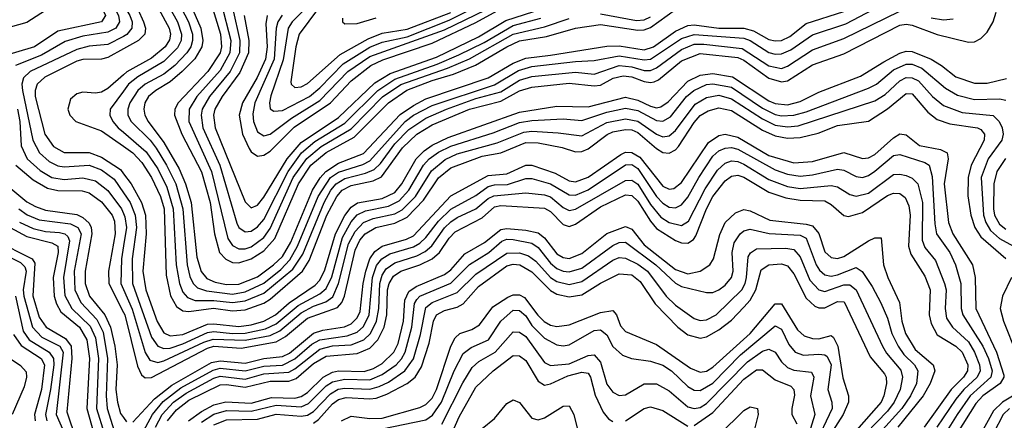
# Model space of a CAD drawing. Header units: inches. Extents: x 501365 to 657855, y 482276 to 547543.
# Tile 735 of 957: x 599667 to 602825, y 531392 to 532677. Entities that reach past the tile are written whole.
import ezdxf

# ---------------------------------------------------------------- set-up
doc = ezdxf.new("R2010")
doc.units = ezdxf.units.IN
doc.header["$MEASUREMENT"] = 0
doc.layers.add('A5593', color=7, linetype='Continuous')
doc.layers.add('A6503', color=7, linetype='Continuous')

msp = doc.modelspace()

# ---------------------------------------------------------------- linework, layer by layer
at = {"layer": 'A5593', "color": 5}
for points, elevation in [([(600000, 533108.3), (599970, 533114.1), (599930, 533139.7), (599850, 533214.9), (599830, 533222), (599810, 533218.2), (599790, 533204.5), (599695.1, 533124.9), (599685.4, 533110), (599687.4, 533090), (599697.6, 533070), (599727.3, 533030), (599777.1, 532977.1), (599806.2, 532890), (599896.6, 532790), (599942.6, 532690), (599930, 532669.3), (599790, 532639.9), (599714.8, 532590), (599580.7, 532550)], 3620), ([(600000, 533068.2), (599970, 533070.2), (599910, 533108.8), (599850, 533164), (599830, 533171.5), (599810, 533167.5), (599765.5, 533130), (599750.6, 533110), (599743.6, 533090), (599747.5, 533070), (599811.7, 532991.7), (599827.4, 532927.4), (599846.3, 532890), (599906.9, 532830), (599925.2, 532805.2), (599983.9, 532690), (599987.3, 532670), (599975.8, 532650), (599950, 532636.5), (599870, 532623.9), (599812.9, 532607.1), (599737.2, 532562.8), (599653.7, 532530)], 3640), ([(599664, 533004), (599708.2, 532948.2), (599742, 532870), (599809.4, 532790), (599832.2, 532747.8), (599824.8, 532730), (599750, 532706.5), (599690, 532668.2), (599590, 532639.7)], 3580), ([(600000, 532623.1), (599950, 532596.6), (599890, 532591.3), (599850, 532581.5), (599701.2, 532510), (599679.9, 532490), (599674.1, 532470), (599675.8, 532450), (599709.8, 532290), (599731.2, 532250), (599762.2, 532222.2), (599790, 532207.6), (599810, 532205), (599890, 532209.8), (599930, 532195.5), (599970, 532165), (600000, 532120.9)], 3660), ([(600000, 532582.8), (599950, 532554.9), (599930, 532550.2), (599870, 532549.1), (599850, 532543.2), (599747.6, 532492.4), (599722.7, 532470), (599716.6, 532450), (599716.9, 532430), (599748, 532310), (599775.3, 532270), (599810, 532250.3), (599890, 532250.2), (599930, 532236.1), (599990, 532196.2), (600000, 532182.8)], 3680), ([(600000, 532499.6), (599950, 532455.6), (599930, 532444), (599910, 532440.6), (599870, 532444.4), (599850, 532438.9), (599830, 532421.3), (599821.7, 532390), (599827.9, 532370), (599846.9, 532350), (599930, 532320.2), (600000, 532271)], 3720), ([(600000, 532447.6), (599957.5, 532390), (599956.2, 532370), (599965.9, 532350), (599983.1, 532330), (600000, 532315.5)], 3740), ([(599659.9, 532390), (599667.6, 532350), (599672.4, 532272.4), (599691.5, 532230), (599733.3, 532193.3), (599770.7, 532170.7), (599810, 532164.4), (599870, 532169.6), (599910, 532159.7), (599950, 532128.9), (599993.7, 532070), (600000, 532054.7)], 3640), ([(599655.2, 532210), (599710, 532163.3), (599756.5, 532136.5), (599790, 532128.3), (599868, 532128), (599890, 532121), (599930, 532092.5), (599963.3, 532050), (599971.2, 532030), (599973.3, 531990), (599951.6, 531870), (599953, 531830), (600000, 531737.8)], 3620), ([(599625.6, 532145.6), (599690, 532092.7), (599717.4, 532077.4), (599750, 532066), (599850, 532051.4), (599870, 532042), (599890, 532024.1), (599896.9, 532010), (599898.7, 531990), (599877.1, 531870), (599876.7, 531830), (599891.1, 531790), (599940.1, 531730), (599958.9, 531690), (599972.6, 531630), (599980, 531570), (599975.1, 531490), (599980.6, 531450), (599990, 531414), (600000, 531400.3)], 3580), ([(599664.4, 532070), (599690.9, 532051), (599730, 532034.8), (599830, 532021.4), (599854.1, 532010), (599864.1, 531990), (599842.4, 531870), (599843.9, 531810), (599862.9, 531770), (599914.9, 531714.9), (599934.4, 531674.4), (599949, 531590), (599944.8, 531470), (599947.6, 531430), (599970, 531358.1)], 3560), ([(599666.9, 532026.9), (599710, 532006.4), (599750, 531996.8), (599794.6, 531994.6), (599811.8, 531990), (599821.2, 531981.2), (599827.4, 531967.4), (599807.7, 531850), (599812, 531792), (599834.6, 531750), (599893.3, 531693.3), (599910, 531656.1), (599920.1, 531590), (599914, 531430), (599938, 531350)], 3540), ([(599636.5, 532010), (599690, 531981.3), (599770, 531961), (599789, 531950), (599790.2, 531930), (599774.2, 531850), (599777.4, 531790), (599784.9, 531764.9), (599799.5, 531739.5), (599859.4, 531690), (599882, 531650), (599891.3, 531590), (599882.3, 531430), (599910, 531330)], 3520), ([(599587.6, 531970), (599707.1, 531910), (599715.7, 531895.7), (599709.2, 531790.8), (599730, 531722.7), (599752.4, 531690), (599814, 531654), (599831.8, 531630), (599834.6, 531590), (599818.6, 531418.6), (599848.7, 531330)], 3480), ([(599565, 531950), (599670, 531897.9), (599683.5, 531883.5), (599687.5, 531870), (599678.2, 531810), (599680.1, 531790), (599707.9, 531690), (599738.5, 531658.5), (599795.8, 531630), (599806.1, 531610), (599784.5, 531410), (599819, 531330)], 3460), ([(600000, 531951.2), (599993.3, 531910), (599991.7, 531830), (600000, 531811.4)], 3640), ([(599654, 531790), (599677.8, 531677.8), (599697.1, 531650), (599761.6, 531610), (599775.2, 531590), (599776.4, 531570), (599765.7, 531490), (599750, 531410), (599754.6, 531390)], 3440), ([(599647.4, 531667.4), (599671.9, 531631.9), (599736.3, 531590), (599746.3, 531570), (599736.8, 531490), (599714.3, 531410), (599717.3, 531390)], 3420), ([(599620.9, 531600.9), (599670, 531567.8), (599687.5, 531547.5), (599689, 531530), (599681, 531499), (599643.5, 531410)], 3380)]:
    msp.add_lwpolyline(points, dxfattribs=dict(at, elevation=elevation))
at = {"layer": 'A6503', "color": 5}
for points, elevation in [([(600508.7, 532691.3), (600495.5, 532670), (600490.2, 532649.8), (600483.8, 532550), (600421.4, 532410), (600414.8, 532374.8), (600417.1, 532350), (600430, 532317.5), (600450, 532304.2), (600470, 532309.2), (600539, 532361), (600630, 532417.4), (600719.5, 532510), (600790, 532558.8), (601030, 532644), (601430, 532839)], 3940), ([(600595.4, 532724.6), (600540.9, 532670), (600528.4, 532650), (600512.5, 532547.5), (600472.4, 532432.4), (600468.4, 532410), (600471, 532391), (600482.8, 532382.8), (600510, 532385.8), (600596.4, 532430), (600630, 532458), (600704.5, 532535.5), (600790, 532588.5), (600830, 532604.5), (600910, 532622.2), (601044.8, 532675.2), (601430, 532868.7)], 3960), ([(600060.1, 532810), (600146.3, 532650), (600151, 532630), (600147.4, 532612.6), (600133.8, 532590), (600090, 532553.1), (600010.9, 532509.1), (600000, 532499.6)], 3720), ([(600135.9, 532810), (600208.5, 532670), (600220.9, 532630), (600221.3, 532610), (600215.8, 532590), (600203.5, 532570), (600164.4, 532530), (600130, 532502.3), (600069.9, 532470.1), (600045.9, 532450), (600020.3, 532410), (600013.6, 532390), (600014.2, 532370), (600024.5, 532350), (600085.2, 532290), (600104.6, 532264.6), (600138.5, 532210), (600167.5, 532150), (600190, 532070), (600204.7, 531890), (600212.7, 531852.7), (600223.5, 531830), (600237, 531817), (600266.8, 531806.8), (600350, 531796.8), (600390, 531803.9), (600450, 531831.9), (600504.7, 531875.3), (600534.1, 531905.9), (600558.5, 531950), (600624.8, 532110), (600664.1, 532170), (600690, 532187.9), (600768.1, 532211.9), (600790, 532224.2), (600903.5, 532350), (600930.5, 532370), (600990, 532401.9), (601190, 532467.6), (601266.5, 532513.5), (601310, 532526.7), (601450, 532543), (601510, 532545.6), (601590, 532560.9), (601670, 532547.6), (601690, 532550), (601790, 532616.1), (601830, 532629.6), (601990, 532617.2), (602010, 532609.7), (602070, 532571.1), (602090, 532565.8), (602110, 532566.9), (602140.1, 532580.1), (602210, 532627.7), (602316.6, 532663.4), (602470, 532745)], 3760), ([(600178.3, 532810), (600247.8, 532650), (600254.6, 532610), (600251.5, 532590), (600229, 532551), (600188, 532510), (600150, 532477.7), (600103.3, 532450), (600080.4, 532430), (600068.8, 532410), (600065, 532390), (600068.7, 532370), (600079.6, 532350), (600130, 532282.6), (600178.5, 532198.5), (600199.2, 532150), (600217.1, 532090), (600235.5, 531915.5), (600248.7, 531868.7), (600267, 531847), (600294.6, 531834.6), (600330, 531826.9), (600370, 531828.2), (600430, 531852), (600481.7, 531890), (600510, 531917.4), (600537.2, 531962.8), (600606.8, 532130), (600630.6, 532169.4), (600648.9, 532190), (600690, 532216), (600770, 532247.3), (600887.7, 532372.3), (600930, 532401.9), (600970, 532423.1), (601169.8, 532490.2), (601250, 532537.4), (601290, 532553.8), (601370, 532562.5), (601550, 532592.3), (601590, 532592.4), (601670, 532579.8), (601700.4, 532590), (601770, 532639.9), (601810, 532658.5), (601830, 532659.7), (601910, 532649.2), (601990, 532649.4), (602020.8, 532640.8), (602070, 532613.4), (602090, 532608.6), (602110, 532610.3), (602136.8, 532623.2), (602190, 532664.9), (602310, 532702.7)], 3780), ([(600000, 532790.5), (600008.7, 532770), (600045.6, 532710), (600064, 532670), (600071, 532650), (600068.1, 532630), (600048.7, 532610), (600000, 532582.8)], 3680), ([(600106.6, 532790), (600173.7, 532670), (600186.6, 532630), (600185.1, 532610), (600173.7, 532586.3), (600130, 532542.2), (600046.5, 532493.5), (600016.6, 532470), (600000, 532447.6)], 3740), ([(600274.9, 532750), (600311.6, 532630), (600314.9, 532590), (600310, 532570), (600270.6, 532510), (600175.5, 532410), (600164.8, 532390), (600163.9, 532370), (600187.3, 532310), (600250, 532189.1), (600277.6, 532090), (600291.5, 531990), (600308.5, 531930), (600328.1, 531908.1), (600350, 531898.3), (600370, 531896.6), (600410, 531909.2), (600450, 531935.6), (600485, 531975), (600561.8, 532150), (600601.3, 532210), (600650, 532250.5), (600740.3, 532299.7), (600849.8, 532410.2), (600909.3, 532450.7), (600990, 532481.7), (601058.4, 532501.6), (601129.5, 532530.5), (601230, 532589.9), (601270, 532608.7), (601357, 532623), (601450, 532649.5), (601530, 532661), (601650, 532643), (601670, 532644), (601690, 532651.4), (601770, 532709.2)], 3820), ([(600000, 532724.7), (600020.2, 532690), (600028, 532670), (600027.2, 532650), (600011, 532629), (600000, 532623.1)], 3660), ([(600313.6, 532730), (600344.3, 532610), (600341.3, 532570), (600310, 532513.6), (600235.5, 532430), (600210.8, 532389.2), (600209.6, 532350), (600282.7, 532190), (600335.1, 531975.1), (600350, 531952), (600370, 531941.2), (600390, 531941.2), (600410, 531947.8), (600450, 531978.4), (600470, 532006.7), (600544.5, 532170), (600588.1, 532231.9), (600634, 532270), (600730, 532326.8), (600830.8, 532429.2), (600890, 532469), (601039.2, 532520.8), (601109.3, 532550.7), (601250, 532630.7), (601350, 532653.3), (601430, 532680.7)], 3840), ([(600626, 532714), (600563.1, 532630), (600553.1, 532590), (600536.9, 532476.9), (600538, 532470), (600550, 532458.9), (600570, 532461.5), (600590, 532472.1), (600694.7, 532565.3), (600784.5, 532615.5), (600830, 532633.2), (600910, 532645.9), (601050, 532699.8)], 3980), ([(600000, 532315.5), (600072.9, 532252.9), (600110, 532198.7), (600139.5, 532139.5), (600159.8, 532070), (600169, 531890), (600179.4, 531830), (600190, 531802.6), (600205.1, 531785.1), (600230, 531776.3), (600290, 531776.3), (600350, 531769.4), (600390, 531774.9), (600450, 531799), (600543.5, 531876.5), (600574.9, 531925.1), (600643.2, 532090), (600665.4, 532130), (600682, 532150), (600710, 532167), (600776.1, 532183.9), (600803.8, 532196.2), (600824.3, 532215.7), (600870, 532278), (600915.3, 532324.7), (600970, 532360.7), (601035.6, 532390), (601130, 532424.1), (601210, 532445.4), (601270, 532482.5), (601310, 532494.6), (601450, 532508.3), (601510, 532501.9), (601590, 532529.4), (601630, 532525.2), (601670, 532514), (601690, 532514), (601710, 532522.2), (601790, 532580.7), (601830, 532597.7), (601861.6, 532598.4), (601984.4, 532584.4), (602070, 532528.4), (602110, 532520.6), (602130, 532527.1), (602210, 532580.3), (602310, 532616.7), (602490, 532703.9)], 3740), ([(600000, 532271), (600029.8, 532250), (600058.5, 532218.5), (600090, 532170), (600118.8, 532110), (600130.2, 532070), (600136.9, 531856.9), (600151.1, 531791.1), (600170, 531756.8), (600190, 531742.5), (600210, 531740.6), (600289.1, 531750.9), (600350, 531743), (600390, 531745.7), (600450, 531767.8), (600470, 531780.3), (600574.3, 531870), (600595.3, 531904.7), (600651.8, 532050), (600684.2, 532110), (600701.5, 532130), (600730, 532144.7), (600800.4, 532159.6), (600827.7, 532172.3), (600894.6, 532265.4), (600940.4, 532310), (600990, 532339.6), (601110, 532390), (601210, 532415.7), (601270, 532448.7), (601310, 532460.4), (601430, 532472.9), (601510, 532464.3), (601530, 532466.7), (601570.9, 532489.1), (601602.9, 532497.1), (601630, 532493.3), (601670, 532478.3), (601690, 532474.8), (601702.3, 532477.7), (601715.8, 532484.2), (601790, 532544.6), (601850, 532568.2), (601970, 532555.6), (601990, 532546.6), (602070, 532488.9), (602110, 532477.4), (602130, 532480.6), (602210, 532531.5), (602310, 532567.4), (602490, 532658.9), (602510, 532662.1), (602530, 532658.7), (602609.7, 532629.7), (602710, 532604.2), (602730, 532606.2), (602750, 532616.4), (602770, 532636.4), (602789.5, 532670), (602799.2, 532700.8)], 3720), ([(600350.9, 532710), (600373.5, 532610), (600371.7, 532570), (600341.8, 532510), (600275.9, 532430), (600252.9, 532390), (600249, 532370), (600254.9, 532330), (600308.9, 532210), (600363.6, 532023.6), (600370, 532010), (600390, 531996), (600410, 531998.7), (600430, 532011.9), (600450, 532035.9), (600527.9, 532190), (600570.9, 532249.1), (600614, 532286), (600710, 532345.1), (600816.2, 532450), (600870, 532486.2), (601006.3, 532533.7), (601076.1, 532563.9), (601156.4, 532603.6), (601250, 532658.3), (601338.5, 532681.5)], 3860), ([(600386.8, 532690), (600402.3, 532610), (600401.5, 532570), (600372.8, 532507.2), (600316.3, 532430), (600293.5, 532390), (600289, 532370), (600293.6, 532330), (600390, 532092.9), (600410, 532072.7), (600430, 532082), (600450, 532107.4), (600524.9, 532230), (600570, 532283), (600690, 532362.9), (600806, 532474), (600855.4, 532504.6), (601003.5, 532556.5), (601138.8, 532621.2), (601226.4, 532673.6), (601316.6, 532703.4)], 3880), ([(600461.3, 532690), (600456.3, 532663.6), (600460.5, 532590), (600455.1, 532550), (600428.3, 532491.7), (600382.1, 532410), (600371.1, 532370), (600381.3, 532310), (600403.2, 532263.2), (600410, 532252.6), (600430, 532239), (600450, 532242.1), (600470, 532255.2), (600547.6, 532332.4), (600664.4, 532410), (600730, 532480.7), (600793.6, 532530), (600831.8, 532548.2), (600990, 532601.1), (601130, 532667.4), (601210, 532711.8)], 3920), ([(600702.1, 532682.1), (600702.3, 532670), (600710, 532663), (600750, 532665), (600810, 532682.9)], 4020), ([(601530, 532695.1), (601645.6, 532674.4), (601670, 532676.1), (601690, 532685.6)], 3840), ([(602590, 532682.9), (602630, 532675.9), (602660.7, 532679.3)], 3740), ([(600000, 532182.8), (600024.5, 532150), (600057.8, 532090), (600070.4, 532050), (600072.6, 531990), (600061.7, 531870), (600072, 531810), (600108.3, 531708.3), (600130, 531672.6), (600150, 531662.2), (600190, 531667), (600270, 531699.6), (600290, 531701.4), (600370, 531692.5), (600410, 531697.4), (600450.7, 531709.3), (600487.9, 531730), (600531.1, 531768.9), (600615, 531825), (600630, 531841), (600645.7, 531874.3), (600679.9, 531990), (600710, 532048.8), (600730, 532075.8), (600750.6, 532089.4), (600830, 532103.3), (600870, 532122.3), (600893.1, 532150), (600939, 532230), (600964, 532256), (600990, 532274.6), (601041.5, 532298.5), (601270, 532380.3), (601390, 532399), (601490, 532397.2), (601610, 532428.3), (601650, 532418.6), (601690, 532399.1), (601710, 532394.5), (601723, 532397), (601746.8, 532413.2), (601810, 532479.1), (601850, 532499), (601890, 532504.5), (601953.4, 532493.4), (602070, 532416.6), (602090, 532407.9), (602130, 532403.7), (602170, 532413.8), (602230, 532444.1), (602364.3, 532495.7), (602438.4, 532541.6), (602490, 532569.8), (602510, 532575.9), (602530, 532574.7), (602590.1, 532550), (602623.9, 532530), (602670, 532493.8), (602730, 532473.2), (602770, 532472.7), (602831.9, 532488.1)], 3680), ([(600000, 532120.9), (600021, 532090), (600037.7, 532050), (600042, 532010), (600027.8, 531910), (600028.9, 531830), (600090, 531658.5), (600109.9, 531629.9), (600130, 531621.5), (600150, 531623.3), (600190, 531636.7), (600270, 531673.7), (600290, 531676.9), (600350, 531670.4), (600390, 531671.7), (600455.1, 531684.9), (600490, 531700.7), (600560.2, 531759.8), (600630, 531797.1), (600650, 531814.1), (600667.9, 531852.1), (600702.3, 531977.7), (600730, 532028.5), (600750, 532051.2), (600776.1, 532063.9), (600850, 532078.1), (600884.4, 532095.6), (600915.7, 532130), (600961.8, 532210), (600980.2, 532230), (601010, 532251.7), (601050, 532271), (601186.2, 532313.8), (601270, 532346.6), (601310, 532353.1), (601410, 532358.7), (601470, 532353), (601550, 532379.6), (601610, 532393.2), (601650, 532385.5), (601710, 532353), (601730, 532351.2), (601754.7, 532365.3), (601806, 532430), (601829.4, 532450), (601870, 532468.3), (601890, 532471.1), (601950, 532459.9), (602050, 532393.4), (602090, 532372.8), (602110, 532368.3), (602150, 532370.4), (602190, 532381.6), (602390, 532457.3), (602414.9, 532470), (602470, 532515.4), (602510, 532533.8), (602530, 532533.8), (602560.8, 532520.8), (602636.9, 532456.9), (602675, 532435), (602730, 532420.9), (602810, 532423.3), (602830, 532418.7)], 3660), ([(600000, 531811.4), (600028.1, 531748.1), (600069.2, 531609.2), (600084.9, 531584.9), (600110, 531576.7), (600130, 531582), (600257.4, 531642.6), (600287.8, 531652.2), (600390, 531648.4), (600470, 531664), (600501.5, 531678.5), (600570, 531736.5), (600610, 531757.8), (600648.7, 531771.2), (600671.9, 531788.1), (600689.6, 531830.4), (600722.1, 531957.9), (600742.9, 531997.1), (600770, 532026.2), (600800.9, 532039.1), (600870, 532054), (600893.6, 532066.4), (600936.8, 532110), (600987.7, 532192.3), (601031.3, 532228.7), (601070, 532246.1), (601198.2, 532281.8), (601284.3, 532315.7), (601310, 532319), (601394, 532314), (601470, 532304.1), (601550, 532346.7), (601610, 532359.2), (601650, 532351.3), (601710, 532309.3), (601730, 532300.7), (601750, 532304.1), (601770, 532321.8), (601834, 532406), (601870, 532427.4), (601910, 532434.3), (601950, 532423.1), (602050, 532358.3), (602090, 532338.3), (602130, 532332.7), (602164, 532336), (602410, 532415.9), (602443, 532437), (602490, 532480.7), (602510, 532490.9), (602530, 532490.7), (602550, 532480.8), (602594.5, 532430), (602630, 532401.2), (602690, 532379.5), (602788.9, 532368.9), (602808.7, 532350), (602817.8, 532330), (602821.5, 532310), (602816.7, 532290), (602773.3, 532230), (602751, 532170), (602757.9, 532050), (602765.8, 532025.8), (602780.9, 532000.9), (602810, 531975.3), (602854.4, 531950)], 3640), ([(600000, 531737.8), (600004, 531730), (600045.1, 531565.1), (600057.4, 531537.4), (600070, 531527.8), (600090, 531528.8), (600270, 531623.5), (600290, 531629), (600377.1, 531622.9), (600490, 531643.8), (600519.6, 531660.4), (600590, 531719.3), (600686.2, 531753.8), (600700.8, 531770), (600708.5, 531790), (600742.7, 531937.3), (600758.6, 531970), (600774.7, 531990), (600809.6, 532010.4), (600870, 532023.6), (600910, 532043.3), (600962.3, 532097.7), (601010.5, 532169.5), (601050, 532201.2), (601150, 532238.6), (601210, 532249.1), (601290, 532282.3), (601330, 532282), (601406.7, 532266.7), (601450, 532252.9), (601470, 532253.8), (601490, 532262.8), (601551.3, 532308.7), (601570, 532317.1), (601610, 532325), (601630, 532323.1), (601650, 532314.9), (601710, 532263.6), (601730, 532250.8), (601750, 532248.2), (601770, 532258.9), (601779.7, 532270), (601830, 532347.3), (601850, 532369), (601875.5, 532384.5), (601910, 532394.4), (601950, 532385.7), (602050, 532322.3), (602090, 532303.8), (602130, 532297.1), (602170, 532298.3), (602227.7, 532312.3), (602290, 532337), (602390, 532350.9), (602450, 532390.8), (602510, 532440.4), (602530, 532438.5), (602579.6, 532379.6), (602610, 532356.2), (602650, 532343), (602739.3, 532330), (602750, 532324.7), (602762.1, 532310), (602760, 532290), (602718.4, 532210), (602708.7, 532170), (602708.2, 532111.8), (602717.7, 532050), (602730.5, 532010), (602750, 531980.4), (602830, 531910.4)], 3620), ([(600030, 531386.2), (600099.7, 531460.3), (600155.1, 531504.9), (600282.7, 531577.3), (600310, 531582.7), (600390, 531575.2), (600450, 531589.7), (600510, 531596), (600532.6, 531607.4), (600610, 531670.8), (600639.4, 531680.6), (600708.8, 531691.2), (600730, 531700.6), (600750, 531720.2), (600759.5, 531740.5), (600768.5, 531830), (600777, 531870), (600790.7, 531909.3), (600806.7, 531933.3), (600830, 531950.2), (600907.8, 531972.2), (600930, 531983.5), (601050, 532111.9), (601170, 532177.2), (601230, 532182.6), (601290, 532209.8), (601310, 532210.4), (601384.8, 532184.8), (601430, 532160), (601450, 532156.4), (601490, 532171.9), (601595.4, 532244.5), (601610, 532251.3), (601630, 532250.5), (601655.7, 532235.7), (601730, 532142.8), (601750, 532132.8), (601764.7, 532135.3), (601790, 532154.8), (601876.8, 532283.2), (601910, 532305.1), (601930, 532309), (601970, 532299.4), (602070, 532241.2), (602150, 532218), (602210, 532221.3), (602310, 532250.8), (602370, 532231.6), (602390, 532233.6), (602410, 532244.6), (602470, 532298.1), (602490, 532310.1), (602510, 532307.5), (602553.2, 532273.2), (602620.3, 532260.3), (602641.6, 532250), (602645.3, 532230), (602632.5, 532150), (602646.4, 532026.4), (602659.6, 531990), (602722.9, 531890), (602731.8, 531850), (602733.5, 531750), (602800.1, 531610), (602823.3, 531536.7), (602823.8, 531530), (602811.5, 531510), (602756.3, 531470), (602734.2, 531445.8), (602674.2, 531350)], 3580), ([(600050, 531330.8), (600093.5, 531410), (600127.7, 531452.3), (600183.8, 531496.2), (600287.2, 531552.8), (600310, 531558.5), (600390, 531550.2), (600450, 531565.6), (600510, 531568.8), (600550, 531588.6), (600604.3, 531635.7), (600630, 531649.7), (600717.5, 531662.5), (600750, 531674.6), (600770, 531692.8), (600788, 531730), (600799.2, 531850), (600811.9, 531888.1), (600828.5, 531910), (600854.5, 531925.5), (600930, 531948), (600950, 531959.6), (600970, 531978.5), (601010, 532030), (601050, 532068.8), (601130, 532113), (601170, 532141.2), (601190, 532146.6), (601232.1, 532147.9), (601290, 532167.1), (601310, 532167.5), (601370, 532150.6), (601430, 532115.1), (601450, 532113.4), (601490, 532130.9), (601610, 532210.9), (601630, 532211.9), (601650, 532199.9), (601709.1, 532110), (601730, 532087.7), (601750, 532075.8), (601770, 532073.4), (601790, 532082.4), (601810, 532106.9), (601844.9, 532170), (601890, 532238.5), (601910, 532256.5), (601930, 532265), (601950, 532266.5), (601970, 532261.2), (602090, 532195.5), (602130, 532181.7), (602170, 532175.2), (602210, 532178.9), (602290, 532196.8), (602310, 532194.2), (602350, 532173.7), (602370, 532171), (602390, 532177), (602410, 532190.3), (602470, 532240.8), (602490, 532244.5), (602570, 532218.5), (602584.3, 532210), (602593.7, 532173.7), (602602.1, 532022.1), (602607.7, 531990), (602650.8, 531930), (602668.5, 531890), (602685.3, 531830), (602686.6, 531750), (602691.9, 531730), (602755.9, 531630), (602774.3, 531590), (602785.7, 531550), (602782.2, 531530), (602716.1, 531470), (602674, 531410), (602636.6, 531350)], 3560), ([(600102.5, 531370), (600123.7, 531410), (600161, 531450), (600201.2, 531478.8), (600290, 531526.6), (600310, 531533), (600390, 531523.7), (600450, 531540.3), (600530, 531546.1), (600550, 531556.4), (600630, 531619.6), (600670, 531630.2), (600730, 531633.8), (600770.7, 531649.4), (600792, 531670), (600812, 531710), (600819.1, 531750), (600822.4, 531830), (600830, 531856.7), (600842.8, 531877.2), (600870, 531897.2), (600940.7, 531919.3), (600967.3, 531932.7), (600988.5, 531951.5), (601030, 532009.3), (601050, 532028.6), (601070, 532042.6), (601130, 532070.5), (601170, 532103.6), (601187.8, 532112.2), (601290, 532121.3), (601350, 532115.4), (601370, 532108.7), (601410, 532074.8), (601430, 532065), (601450, 532069.1), (601610, 532161.2), (601630, 532161.6), (601650, 532148.7), (601690, 532083.5), (601723.4, 532043.4), (601750, 532025.9), (601790, 532016.2), (601812.1, 532030), (601865.5, 532134.5), (601905.7, 532194.3), (601930, 532216.9), (601950, 532224.4), (601970, 532222.1), (601990, 532213), (602070, 532164.5), (602130, 532141.7), (602170, 532135.6), (602270, 532145.1), (602290, 532140.9), (602330, 532116.3), (602350, 532110.7), (602390, 532120.2), (602470, 532179.6), (602490, 532181.6), (602510, 532177.1), (602530, 532168.1), (602548.1, 532150), (602562.8, 532090), (602561.3, 531970), (602570, 531946), (602604.5, 531904.5), (602633.7, 531830), (602638.3, 531810), (602634.9, 531750), (602639.7, 531719.7), (602658.6, 531690), (602710, 531643.6), (602729.9, 531610), (602745.8, 531570), (602747.4, 531550), (602738.2, 531530), (602695, 531490), (602670, 531459.3), (602608.8, 531370)], 3540), ([(602828.5, 532231.5), (602801.6, 532190), (602791.2, 532150), (602790.6, 532070), (602794, 532050), (602810, 532020.9), (602830, 532004.4)], 3660), ([(600140.9, 531390), (600170, 531425.2), (600210, 531456), (600310, 531505.8), (600330, 531506.7), (600390, 531497.6), (600470, 531517.7), (600530, 531517.6), (600553.8, 531526.2), (600610, 531574.2), (600650, 531597.9), (600750, 531606.1), (600790, 531623.5), (600816.3, 531650), (600835.8, 531690), (600844.5, 531730), (600846.9, 531810), (600851.7, 531830), (600866.3, 531853.7), (600890, 531870.4), (600950.1, 531889.9), (600990.4, 531909.6), (601013.1, 531930), (601044.1, 531975.9), (601063.5, 531996.5), (601150, 532040.8), (601190, 532076.1), (601210, 532081.2), (601350, 532071.8), (601370, 532061.4), (601410, 532020.2), (601430, 532013.5), (601450, 532020.4), (601530, 532076.1), (601610, 532115.2), (601630, 532112.6), (601650, 532095), (601690, 532030.1), (601710, 532007.4), (601770, 531968.6), (601790, 531960.7), (601810, 531959.8), (601828.3, 531971.7), (601836.1, 531983.9), (601869.9, 532069.9), (601890.5, 532109.5), (601930, 532159.3), (601950, 532174.9), (601970, 532177.9), (601990, 532171.9), (602070, 532124), (602124.8, 532104.8), (602170, 532097.6), (602250, 532095.5), (602270, 532084.1), (602310, 532048.2), (602325.4, 532045.5), (602370, 532058.4), (602450, 532113.1), (602470, 532120.7), (602490, 532118.9), (602506.6, 532106.6), (602519.3, 532079.3), (602523.5, 532050), (602518.3, 531950), (602525.1, 531925.1), (602570, 531854.4), (602587.2, 531810), (602583.6, 531730), (602590, 531702.3), (602610, 531666.1), (602670, 531629.8), (602690, 531610.6), (602708.2, 531570), (602706.8, 531550), (602694.1, 531530), (602654.9, 531490), (602567.7, 531370)], 3520), ([(600000, 532054.7), (600004.3, 532044.3), (600009.5, 532010), (600000, 531951.2)], 3640), ([(600208.2, 531390), (600250, 531420), (600290, 531440.9), (600328.7, 531451.3), (600410, 531446.9), (600474.9, 531465.1), (600550, 531462.8), (600570, 531467.6), (600590, 531480.4), (600640.3, 531530), (600670, 531546.1), (600690, 531549.9), (600771.6, 531548.4), (600802.2, 531557.8), (600830, 531574.3), (600866.9, 531610), (600881.5, 531638.5), (600898.5, 531710), (600902.5, 531777.5), (600915, 531805), (600939.1, 531820.9), (601030, 531859.1), (601050, 531874.4), (601094.6, 531925.4), (601157.7, 531962.3), (601210, 532004.1), (601230, 532007), (601290, 532001.9), (601330, 531993.4), (601350, 531976.8), (601390, 531926.1), (601410, 531913.5), (601430, 531911.2), (601470, 531926.7), (601550, 531991.3), (601610, 532013.1), (601630, 532005.3), (601670, 531954.6), (601770, 531875.7), (601810, 531861), (601850.1, 531869.9), (601880.3, 531890), (601892.7, 531910), (601912.2, 531987.8), (601930, 532026.6), (601963, 532057), (601990, 532067.9), (602010, 532063.8), (602073.4, 532033.4), (602190, 532021.2), (602210, 532015.5), (602230, 531991.1), (602250, 531931.6), (602270, 531913.6), (602290, 531911), (602310, 531917.2), (602390, 531967.7), (602410, 531976.8), (602430, 531976.9), (602437.9, 531890), (602451.5, 531850), (602489.2, 531770), (602496.8, 531710), (602508.3, 531670), (602539.2, 531619.2), (602596.6, 531570), (602601.8, 531550), (602587.1, 531510), (602565.2, 531470), (602484.1, 531370)], 3480), ([(600250, 531386.1), (600290, 531411.2), (600330, 531423.3), (600410, 531420.6), (600490, 531440), (600570, 531435.3), (600593.9, 531446.1), (600650, 531502.4), (600670, 531515.6), (600710, 531523.3), (600790, 531521.4), (600830, 531538.2), (600874.2, 531570), (600891.5, 531588.5), (600903.4, 531610), (600925.2, 531690), (600933.5, 531766.5), (600940.8, 531779.2), (600950.7, 531790), (601050, 531832.1), (601110, 531891.7), (601172.3, 531930), (601213.2, 531966.8), (601230, 531972.2), (601250, 531971.6), (601310, 531959.4), (601330, 531946), (601370, 531895.6), (601390, 531878.2), (601410, 531869.6), (601430, 531867.4), (601470, 531880.2), (601570, 531952.9), (601590, 531962.4), (601610, 531963.6), (601707.3, 531890), (601770, 531831.5), (601790, 531821.2), (601870, 531801.6), (601890, 531801.9), (601910, 531809.7), (601930, 531825.3), (601949.9, 531850), (601955.2, 531870), (601952.5, 531930), (601958.9, 531961.1), (601978.2, 531990), (601990, 531999.3), (602010, 532004.7), (602070.8, 531990.8), (602170, 531985.7), (602190, 531975.4), (602222.2, 531890), (602232.9, 531872.9), (602250, 531858.4), (602270, 531854.2), (602290, 531858.6), (602350, 531881.8), (602368.9, 531868.9), (602401.3, 531821.3), (602428.6, 531768.6), (602450, 531719.8), (602464.7, 531670), (602484.4, 531630), (602503.1, 531603.1), (602537.1, 531570), (602548, 531550), (602543.1, 531510), (602524.7, 531470), (602496, 531430), (602424.8, 531350)], 3460), ([(600290, 531377.4), (600330, 531393.5), (600430, 531395.2), (600490, 531411.6), (600570, 531404.8), (600590, 531408.2), (600610, 531419.9), (600663.5, 531476.5), (600688.8, 531491.2), (600710, 531495), (600790, 531491.7), (600820.2, 531499.8), (600850, 531514.4), (600902.7, 531550), (600930, 531589.3), (600952.6, 531667.4), (600970, 531753.8), (600990, 531770), (601070, 531801.7), (601130, 531860.4), (601230, 531927.8), (601270, 531928.9), (601299.2, 531919.1), (601322.4, 531902.4), (601370.1, 531850.1), (601390, 531837.4), (601430, 531827.6), (601470, 531837.1), (601570, 531905), (601590, 531913.4), (601610, 531912.1), (601650, 531892.6), (601680.6, 531870), (601741, 531790), (601770, 531761.3), (601830, 531718.2), (601850, 531711.6), (601870, 531713.9), (601900.8, 531730), (601983.1, 531810), (601994.2, 531830), (601998.7, 531850), (602003.9, 531916.1), (602010.7, 531929.3), (602030, 531941.7), (602124.2, 531944.2), (602150, 531939.6), (602170, 531916.1), (602201.6, 531841.6), (602230, 531809.8), (602250, 531804.6), (602310, 531826.5), (602330, 531825.7), (602350, 531810.7), (602434.2, 531630), (602447.4, 531607.4), (602492.9, 531552.9), (602498.9, 531530), (602490.9, 531490), (602472, 531450), (602450, 531421), (602382.2, 531350)], 3440), ([(600610, 531382.6), (600625.4, 531394.6), (600670, 531444.5), (600690, 531458.8), (600714.7, 531465.3), (600790, 531460.4), (600810, 531462.9), (600844.7, 531475.3), (600910.3, 531509.7), (600935.7, 531530), (600956.4, 531563.6), (600980.8, 531639.2), (600994.2, 531710), (601004.1, 531730), (601030, 531744.4), (601070, 531754.8), (601090, 531764.8), (601139.1, 531820.9), (601230, 531886.9), (601250, 531892), (601271.4, 531890), (601310, 531867.4), (601370, 531807.6), (601390, 531795.8), (601430, 531787.4), (601470, 531794.3), (601530, 531831.8), (601590, 531861), (601630, 531858.8), (601657.1, 531837.1), (601705.3, 531765.3), (601777.8, 531690), (601810, 531665.8), (601850, 531655.2), (601870, 531658.9), (601910, 531681.6), (601950, 531712.7), (601990, 531754.4), (602010, 531777.4), (602028.7, 531810), (602045.5, 531874.5), (602070, 531890.8), (602110, 531893.8), (602130, 531886.8), (602150, 531861.2), (602190, 531783.3), (602217.6, 531757.6), (602230, 531752), (602250, 531752.4), (602290, 531772.3), (602311.7, 531771.7), (602395.2, 531595.2), (602440.7, 531540.7), (602446, 531530), (602446.8, 531510), (602439.2, 531470), (602430.5, 531450), (602342.9, 531350)], 3420), ([(602847.9, 531850), (602819.2, 531790), (602812.3, 531750), (602822.5, 531710), (602864.5, 531604.5)], 3620), ([(600698.8, 531390), (600730, 531405.2), (600790, 531397.5), (600830, 531398.8), (600950, 531432.8), (600970, 531442.3), (600990, 531463.1), (601003.6, 531490), (601050, 531629.6), (601063.6, 531656.4), (601078.8, 531670), (601117, 531683), (601142.2, 531697.8), (601184.8, 531755.2), (601233.2, 531786.8), (601250, 531794.4), (601270, 531794.4), (601285.7, 531785.7), (601328.5, 531728.5), (601348.8, 531708.8), (601370, 531697.3), (601390, 531693.1), (601430, 531698.3), (601530, 531737.4), (601570, 531743.6), (601581.3, 531730), (601594.5, 531694.5), (601610, 531676.1), (601710, 531634.6), (601818.7, 531558.7), (601850, 531545.9), (601870, 531549.8), (601890, 531562.3), (602010, 531670), (602090, 531765.3), (602110, 531764.9), (602161.6, 531681.6), (602182.9, 531662.9), (602210, 531654.3), (602230, 531653.3), (602270, 531663.7), (602277.1, 531657.1), (602291.5, 531630), (602307.6, 531527.6), (602325.6, 531470), (602325.6, 531450), (602308.6, 531410), (602256.9, 531330)], 3380), ([(600830, 531364.4), (600970, 531393), (600991.3, 531408.7), (601020.3, 531450), (601060.5, 531550), (601090, 531605.8), (601115.2, 531624.8), (601170.6, 531649.4), (601210.7, 531709.3), (601250, 531745.1), (601270, 531743.6), (601290, 531726.4), (601310, 531695.5), (601350, 531655.5), (601390, 531633.6), (601410, 531630.4), (601430, 531633.8), (601510, 531679.7), (601530, 531681.8), (601550, 531665.5), (601570, 531628.4), (601600.2, 531600.2), (601629.6, 531589.6), (601690, 531581.2), (601730, 531568.8), (601758.1, 531550), (601810, 531500.2), (601830, 531488.8), (601850, 531487.5), (601890, 531510.6), (601978.7, 531601.3), (602090, 531694.8), (602110, 531683.8), (602134.4, 531634.4), (602154.4, 531610), (602180.9, 531600.9), (602230, 531603.7), (602250, 531601.6), (602256.5, 531596.5), (602269.5, 531570), (602259.3, 531490), (602271.5, 531450), (602272.5, 531430), (602216, 531310)], 3360), ([(601021.1, 531378.9), (601088, 531512), (601118.9, 531561.1), (601139.6, 531580.4), (601192.2, 531610), (601250, 531675), (601270, 531674.7), (601290, 531660.4), (601350, 531577.3), (601370, 531567.6), (601430, 531572.7), (601490, 531599.7), (601510, 531602), (601530, 531578), (601550, 531507.9), (601570, 531482.3), (601590, 531471.1), (601610, 531473.7), (601670, 531508.2), (601710, 531508.9), (601750, 531486.4), (601810, 531435.2), (601830, 531429.2), (601850, 531433.2), (601870, 531445.5), (602001.2, 531578.8), (602050, 531613), (602070, 531619.7), (602090, 531610.5), (602110, 531579.2), (602130, 531560.9), (602150, 531552.5), (602206.5, 531546.5), (602214.2, 531530), (602203.4, 531470), (602217.7, 531410), (602179.8, 531290)], 3340), ([(601034.4, 531305.6), (601077, 531403), (601130, 531497.5), (601185.6, 531550), (601250, 531599.5), (601270, 531598.9), (601290, 531583.2), (601330, 531517), (601350, 531504), (601370, 531508.7), (601425.7, 531534.3), (601470, 531546.1), (601490, 531542.4), (601498, 531530), (601512.7, 531472.7), (601538.1, 531418.1), (601556.1, 531396.1), (601570, 531387.4)], 3320), ([(601830, 531374.6), (601890, 531416.9), (601990, 531523.4), (602030, 531553.4), (602050, 531554), (602090, 531521.7), (602140.9, 531500.9), (602150, 531490), (602151.8, 531471.8), (602143.3, 531430), (602143.7, 531410), (602160.2, 531380.2)], 3320), ([(602888.8, 531491.2), (602819.2, 531450), (602790, 531422.4), (602750.6, 531350)], 3620), ([(601150, 531365.8), (601190, 531397.7), (601230, 531445.8), (601250, 531457.4), (601270, 531448.4), (601310, 531398.9), (601330, 531393.4), (601350, 531399.5), (601410, 531437), (601430, 531437.9), (601444.4, 531410), (601469.3, 531309.3)], 3280), ([(601610, 531389.7), (601670, 531429.7), (601690, 531434.6), (601730, 531423.4), (601810, 531373.4)], 3320), ([(601830, 531265.8), (601990, 531423.1), (602010, 531435.4), (602033.1, 531430), (602035.4, 531410), (602020.7, 531350)], 3280), ([(602842, 531430), (602821.5, 531410), (602790, 531350.8)], 3640), ([(600000, 531400.3), (600010, 531386.7)], 3580)]:
    msp.add_lwpolyline(points, dxfattribs=dict(at, elevation=elevation))

doc.saveas('drawing.dxf')
